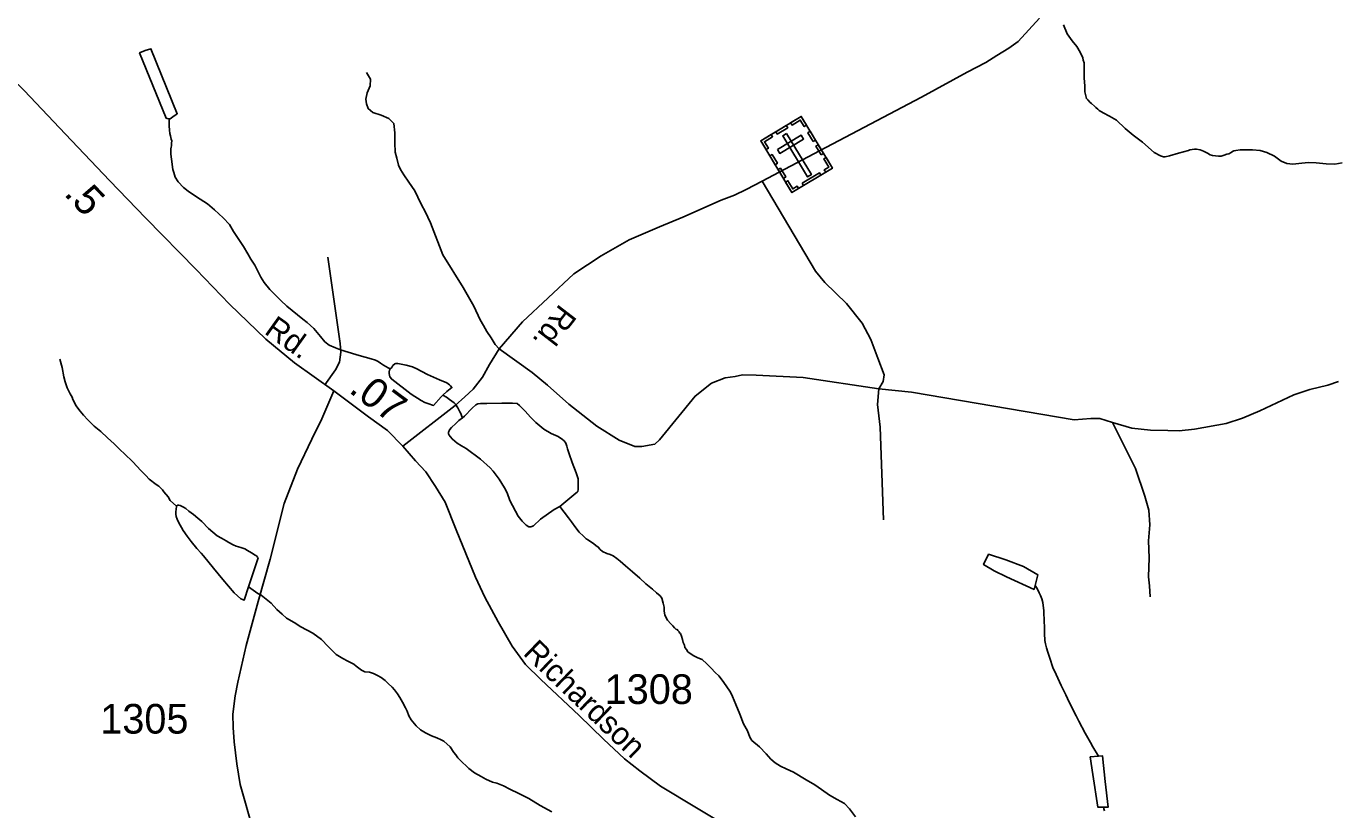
# Model space of a CAD drawing. Extents: x 2220236 to 2384410, y 720751 to 894131.
# Drawn here: x 2270572 to 2276098, y 821248 to 824550 of the extents above; entities that cross this region are included whole.
import ezdxf

# ---------------------------------------------------------------- set-up
doc = ezdxf.new("R2010")
doc.units = 0
for name, color, linetype in [('Exist Cultural Cemetery CELL', 7, 'Continuous'), ('Exist Hydrographic Misc Water Feature', 7, 'Continuous'), ('Exist Hydrographic Pond Under 1500 Sq Ft', 7, 'Continuous'), ('Exist Road Non-System Type 51', 7, 'Continuous'), ('Exist Road Secondary Mileage Hundredths English Label', 7, 'Continuous'), ('Exist Road Secondary Type 51 Attributed', 7, 'Continuous'), ('Exist Road Secondary Type 51 Label', 7, 'Continuous'), ('Exist Road Secondary Type 51 Number Label', 7, 'Continuous')]:
    doc.layers.add(name, color=color, linetype=linetype)

msp = doc.modelspace()

# ---------------------------------------------------------------- linework, layer by layer
at = {"layer": 'Exist Cultural Cemetery CELL'}
for points in [[(2273666.8, 824067.5), (2273837.3, 824170.3), (2273968.8, 823952.3), (2273798.3, 823849.4)], [(2273859.7, 824133.2), (2273850, 824127.3), (2273833.4, 824154.9), (2273798.7, 824134), (2273792.9, 824143.5), (2273837.4, 824170.3)], [(2273689.2, 824030.4), (2273698.9, 824036.2), (2273682.3, 824063.8), (2273717, 824084.7), (2273711.3, 824094.3), (2273666.8, 824067.5)], [(2273730.2, 824105.7), (2273774.6, 824132.5), (2273780.5, 824122.7), (2273736.1, 824095.9)], [(2273775.3, 824098.7), (2273759.3, 824089), (2273864.1, 823915.4), (2273880, 823925.1)], [(2273887.7, 824064.7), (2273865.3, 824101.8), (2273875.1, 824107.7), (2273897.5, 824070.6)], [(2273736.9, 824030.3), (2273746.6, 824014.3), (2273847.4, 824075.1), (2273837.7, 824091.1)], [(2273921.7, 824008.3), (2273899.4, 824045.4), (2273909.1, 824051.3), (2273931.5, 824014.2)], [(2273727.5, 823966.9), (2273705.1, 824004), (2273714.8, 824009.8), (2273737.2, 823972.7)], [(2273940.4, 823935.2), (2273934.5, 823945), (2273953.3, 823956.4), (2273932.5, 823991), (2273942, 823996.7), (2273968.8, 823952.3)], [(2273762.2, 823909.3), (2273739.8, 823946.4), (2273749.6, 823952.3), (2273771.9, 823915.2)], [(2273841.6, 823888.9), (2273914.3, 823932.8), (2273920.2, 823923), (2273847.5, 823879.2)], [(2273826.6, 823866.6), (2273820.7, 823876.4), (2273801.9, 823865), (2273781, 823899.6), (2273771.5, 823893.9), (2273798.3, 823849.5)]]:
    msp.add_lwpolyline(points, close=True, dxfattribs=at)
at = {"layer": 'Exist Hydrographic Misc Water Feature'}
for points in [[(2276116.9, 823975.3), (2276084.9, 823968.8), (2276048.9, 823970.2), (2276007, 823974.3), (2275974.9, 823976), (2275947, 823973.9), (2275909.1, 823969.1), (2275883.3, 823971.3), (2275858.9, 823982.3), (2275831.1, 824002.6), (2275798.6, 824018), (2275770.6, 824026.1), (2275738.5, 824030.1), (2275712.6, 824029.6), (2275686.7, 824029.5), (2275668.6, 824027.2), (2275660.7, 824025.1), (2275654.7, 824022.6), (2275648.8, 824018.8), (2275638.8, 824013.1), (2275630.9, 824011), (2275619, 824006.9), (2275606.8, 824002.3), (2275595, 824002.5), (2275570.8, 824006.3), (2275561, 824008.1), (2275549, 824015.9), (2275532.8, 824023.5), (2275518.8, 824029.7), (2275502.4, 824031.7), (2275494.6, 824031.8), (2275474.5, 824029.6), (2275468.5, 824027.4), (2275427, 824015.2), (2275388.7, 824004.5), (2275371.2, 824000.6), (2275363, 824000.1), (2275351, 824004.3), (2275325, 824018), (2275274.8, 824061.6), (2275236.3, 824091.3), (2275202.1, 824118.9), (2275165.5, 824154.1), (2275135.7, 824172.1), (2275109.4, 824185.8), (2275093.2, 824195.9), (2275087.4, 824201.6), (2275079.3, 824207.7), (2275073.2, 824213.4), (2275061, 824225.1), (2275055.2, 824229.5), (2275045.2, 824239.6), (2275039.1, 824245.3), (2275037.1, 824257.8), (2275032.5, 824273.3), (2275032.5, 824291.3), (2275032.3, 824297.2), (2275030.1, 824333.4), (2275030, 824373.4), (2275029.6, 824387.5), (2275029.4, 824395.7), (2275025.4, 824407.3), (2275023.3, 824417.1), (2275013, 824441), (2274998.7, 824465.2), (2274978.9, 824488.6), (2274958.5, 824518.5), (2274942.3, 824556.6)], [(2271174, 824160.7), (2271174.5, 824138.3), (2271174.3, 824131.1), (2271176.2, 824113.1), (2271177.9, 824098.9), (2271180.7, 824089), (2271183.3, 824075.2), (2271185.1, 824067), (2271184.9, 824057.1), (2271184.4, 824046.3), (2271183.3, 824040.8), (2271181.8, 824033.2), (2271181.3, 824022.8), (2271181.7, 824011.3), (2271183.9, 823990.6), (2271190.2, 823947.1), (2271194.5, 823934.6), (2271200.3, 823914.8), (2271212.7, 823894.8), (2271234.9, 823871.4), (2271254.9, 823855.6), (2271277.2, 823839.4), (2271305.3, 823821.7), (2271335.4, 823802.1), (2271365.8, 823776.9), (2271401.8, 823742.7), (2271428.1, 823714.9), (2271446.2, 823685), (2271468.4, 823651.7), (2271487.2, 823621.8), (2271505.6, 823591.9), (2271519.2, 823568.7), (2271534.7, 823543.1), (2271560.3, 823492.4), (2271574.6, 823470.1), (2271598.6, 823440.8), (2271620.7, 823419), (2271644.8, 823394.9), (2271670.9, 823371.4), (2271737.7, 823315.9), (2271756.1, 823302.4), (2271784.1, 823276.2), (2271812.2, 823242.8), (2271830.8, 823220.5), (2271848.6, 823207), (2271874.6, 823195), (2271896.7, 823187), (2271960.9, 823167.6), (2271984.7, 823159.9), (2271999.7, 823155.3), (2272025.1, 823148.2), (2272043.1, 823142.9), (2272055.1, 823137.1), (2272065.1, 823131), (2272077.4, 823122.5), (2272087.4, 823116.8), (2272097.5, 823110.6), (2272106.9, 823106.5)], [(2270713.4, 823146.8), (2270724.2, 823112.8), (2270730.3, 823072.7), (2270736.7, 823051.2), (2270745.1, 823027.1), (2270757, 823000.6), (2270765.2, 822987.4), (2270769, 822976.8), (2270771.2, 822973.5), (2270777.5, 822960.9), (2270783.2, 822950.9), (2270789.5, 822940.9), (2270799.8, 822927.6), (2270813.9, 822911.9), (2270831.8, 822891.8), (2270858.2, 822865.7), (2270886.6, 822842.2), (2270914.6, 822816.3), (2270942.9, 822790.2), (2270967, 822766.7), (2270987.2, 822746.6), (2271019.7, 822715.7), (2271039.6, 822695.7), (2271053.7, 822679.6), (2271076.3, 822657.8), (2271090, 822642.1), (2271120.4, 822618.5), (2271130.4, 822612.4), (2271146.5, 822596.7), (2271152.5, 822588.4), (2271170.8, 822566.7), (2271179, 822552.4), (2271205.1, 822527.2)], [(2272327.7, 822996), (2272342.6, 822987.5), (2272356.1, 822977.4), (2272374.6, 822963.9), (2272380.6, 822957.2), (2272390.8, 822941.6), (2272396.8, 822931.6), (2272398.7, 822925.7), (2272403.1, 822918.3), (2272407.1, 822905.8), (2272411, 822900.1)], [(2272820.4, 822525.9), (2272856.8, 822478.3), (2272868.9, 822461.6), (2272887.1, 822436), (2272902.1, 822417.7), (2272919.5, 822400.9), (2272931.4, 822390.8), (2272941.8, 822384.7), (2272963.8, 822368.8), (2272971.8, 822362.7), (2272981.9, 822355.3), (2272989.9, 822345.3), (2273000.2, 822336.9), (2273018.4, 822329), (2273032, 822323.8), (2273044.4, 822318), (2273060.6, 822307.8), (2273074.4, 822296), (2273096.6, 822275.9), (2273126, 822250.7), (2273156.9, 822224.4), (2273183, 822200.9), (2273211.4, 822177.4), (2273227.5, 822163.3), (2273243.6, 822149.8), (2273249.6, 822139.9), (2273256.1, 822119.1), (2273260, 822101.9), (2273260.3, 822085.5), (2273262.3, 822069.7), (2273268.6, 822057.5), (2273274.6, 822047.5), (2273288.7, 822031.5), (2273296.8, 822024.1), (2273302.8, 822015.8), (2273308.9, 822009.7), (2273315.1, 822008), (2273317, 822004), (2273323.1, 821998), (2273325, 821994), (2273329.2, 821990.6), (2273332.9, 821980.7), (2273337.5, 821966.5), (2273339.6, 821952.7), (2273345.3, 821942.7), (2273347.7, 821932.8), (2273353.7, 821924.5), (2273359.4, 821914.6), (2273381.7, 821898.3), (2273401.9, 821889.1), (2273420.1, 821881.2), (2273440, 821863.7), (2273458.4, 821845.3), (2273474.4, 821827.5), (2273490.8, 821813.4), (2273504.9, 821794.1), (2273521.1, 821770.2), (2273539.3, 821744.2), (2273547.4, 821726), (2273561.5, 821692.3), (2273578.3, 821650.9), (2273594.2, 821610.2), (2273610.6, 821580.4), (2273620.9, 821554.9), (2273629.2, 821540.6), (2273661.4, 821513.1), (2273689.7, 821483.6), (2273709.5, 821461.9), (2273727.9, 821446.1), (2273749.9, 821431.5), (2273774, 821420.5), (2273804.2, 821406.8), (2273858.3, 821375.2), (2273894.6, 821353.1), (2273923, 821333.8), (2273957, 821310.2), (2273989.1, 821292.1), (2274019.2, 821274.4), (2274041.4, 821252.6), (2274066, 821219.3)], [(2271509.3, 822188), (2271548.4, 822160.3), (2271562.4, 822152.5), (2271590.8, 822130.6), (2271604.6, 822118.8), (2271628.7, 822093.1), (2271651.2, 822072.9), (2271669.2, 822055.2), (2271701.4, 822037.4), (2271729.5, 822019.5), (2271779.8, 821992.2), (2271815.7, 821966.2), (2271844.2, 821936.7), (2271878.6, 821903.2), (2271906.5, 821885.6), (2271926.9, 821875.3), (2271952.9, 821861.7), (2271962.9, 821853.9), (2271973.2, 821845.5), (2271985.2, 821836.4), (2271999.1, 821830.2), (2272019.1, 821828.2), (2272035.1, 821822.3), (2272051.6, 821814.4), (2272067.5, 821805.2), (2272084, 821793.4), (2272097.2, 821780.6), (2272113.6, 821764.9), (2272123.8, 821753.2), (2272136, 821737.2), (2272146.8, 821721.5), (2272158.2, 821701.6), (2272170.5, 821677.4), (2272176.7, 821663.5), (2272184.9, 821643.7), (2272193.7, 821627.7), (2272215.2, 821602.1), (2272233.2, 821585.9), (2272254.9, 821572.4), (2272279.2, 821560.4), (2272301.7, 821551.1), (2272319.9, 821543.1), (2272331.6, 821537.3), (2272358, 821513.8), (2272374.2, 821489.5), (2272382.2, 821479.5), (2272390.5, 821467.9), (2272398.5, 821459.5), (2272436.8, 821422), (2272461, 821404.1), (2272488.9, 821388.8), (2272509.3, 821376.9), (2272537.3, 821364.8), (2272555.2, 821361.1), (2272583.5, 821349.1), (2272609.5, 821335.4), (2272647.1, 821316.6), (2272689.7, 821296), (2272737.9, 821266.5), (2272786.2, 821239.3)], [(2274822.8, 822194.2), (2274831.1, 822180.9), (2274840.5, 822163.3), (2274845.9, 822151.7), (2274851.5, 822137.9), (2274855.1, 822122), (2274857.1, 822109.9), (2274859.3, 822087.5), (2274861.6, 822037.6), (2274861.9, 822023.5), (2274862, 822009.7), (2274862.2, 821991.7), (2274863.9, 821962.1), (2274866.6, 821947.3), (2274870.8, 821930.8), (2274877, 821913.3), (2274885, 821887.9), (2274897.6, 821848.3), (2274911.8, 821818.5), (2274932.2, 821772.1), (2274952.6, 821732.3), (2274966.8, 821702.5), (2274995.1, 821644.5), (2275007.4, 821621.3), (2275033.9, 821570.6), (2275056.1, 821531.7), (2275066.5, 821513.5), (2275089.7, 821474.3)], [(2275112.8, 821260), (2275112.6, 821251.8), (2275114.7, 821243.5)]]:
    msp.add_lwpolyline(points, dxfattribs=at)
at = {"layer": 'Exist Hydrographic Pond Under 1500 Sq Ft'}
for points in [[(2271174, 824160.7), (2271172, 824160.7), (2271165.8, 824161.5), (2271162.2, 824162.5), (2271049.8, 824437.8), (2271073.6, 824448.1), (2271097.7, 824455.8), (2271208.2, 824181.3), (2271190.2, 824169.2), (2271178.2, 824160.6), (2271174, 824160.7)], [(2272106.9, 823106.5), (2272104.6, 823103.3), (2272103.2, 823101.7), (2272101.4, 823093.5), (2272101.6, 823086.9), (2272103.6, 823072.8), (2272111.9, 823062.8), (2272194.2, 822999.7), (2272236.6, 822972.6), (2272251.6, 822964.8), (2272264.6, 822960.6), (2272288.7, 822952.5), (2272320.3, 822988.9), (2272327.7, 822996)], [(2272327.7, 822996), (2272344, 823011.4), (2272366, 823027.4), (2272360, 823035.7), (2272355.8, 823039.7), (2272343.8, 823047.5), (2272313.9, 823059.6), (2272263.5, 823082.6), (2272215.5, 823108.2), (2272205.4, 823111.7), (2272199.2, 823114.4), (2272173.1, 823121.5), (2272137.2, 823129.5), (2272129, 823129.7), (2272125.1, 823127.5), (2272117.4, 823121.1), (2272113.3, 823115.2), (2272109.6, 823108.8), (2272106.9, 823106.5)], [(2272820.4, 822525.9), (2272879.8, 822576.2), (2272887.8, 822582), (2272893.8, 822586.7), (2272895.9, 822590), (2272897, 822598.8), (2272897.9, 822608.6), (2272897.3, 822642.4), (2272889.3, 822667.9), (2272872.5, 822711.8), (2272860.4, 822748.2), (2272852, 822769.6), (2272849.6, 822780.2), (2272845, 822792.8), (2272838, 822803.4), (2272831.9, 822809.4), (2272813.1, 822821.3), (2272784.5, 822834), (2272753.4, 822852.7), (2272719.2, 822880.6), (2272697.3, 822902.4), (2272674.9, 822928.1), (2272662.7, 822939.9), (2272650.8, 822952.6), (2272640.5, 822960), (2272620.8, 822962), (2272576.5, 822961.3), (2272512.6, 822961), (2272486.7, 822960.9), (2272474.8, 822958.5), (2272466.5, 822954.7), (2272450.8, 822940.3), (2272419, 822906.5), (2272411, 822900.1)], [(2272411, 822900.1), (2272395.3, 822889.6), (2272381.6, 822876.8), (2272363.5, 822859.1), (2272355.5, 822849.5), (2272353.7, 822845.6), (2272351.6, 822839.7), (2272351.8, 822833.1), (2272354, 822827.5), (2272358.2, 822821.5), (2272368.1, 822809.8), (2272388.1, 822794), (2272406.2, 822782.2), (2272426, 822770.3), (2272486.7, 822726.4), (2272527.3, 822689.5), (2272539.1, 822675.1), (2272565.3, 822641.1), (2272587.9, 822605.2), (2272597.9, 822583.7), (2272610.4, 822551.6), (2272644.8, 822486), (2272661, 822464.3), (2272679.1, 822448.5), (2272689.1, 822440.1), (2272698.6, 822440.6), (2272709.2, 822444.6), (2272738.9, 822472.5), (2272796.5, 822513.3), (2272820.4, 822525.9)], [(2271509.3, 822188), (2271490.8, 822132), (2271476.4, 822137.2), (2271448.4, 822163.1), (2271400.1, 822219.2), (2271361.4, 822266.5), (2271318.8, 822318.3), (2271308.9, 822329.9), (2271290.6, 822350), (2271267.3, 822378.4), (2271250.4, 822401.7), (2271234.1, 822425), (2271213.9, 822460.8), (2271207.6, 822473.1), (2271203.5, 822484.6), (2271203.1, 822493.8), (2271203, 822506), (2271203.5, 822513.5), (2271205.1, 822527.2)], [(2271205.1, 822527.2), (2271207.1, 822528.8), (2271210.7, 822532.1), (2271215.7, 822532), (2271221.2, 822531.2), (2271234.9, 822524.3), (2271245.2, 822517.6), (2271257.5, 822507.5), (2271277.2, 822493), (2271295.6, 822477.8), (2271311.7, 822463.7), (2271339.9, 822434.3), (2271358.3, 822418.5), (2271377.3, 822403.3), (2271394.5, 822393.1), (2271415.2, 822381.2), (2271426.3, 822375.1), (2271444.8, 822364.8), (2271456.5, 822359.7), (2271476.7, 822353.7), (2271492.6, 822347.5), (2271504.6, 822341.6), (2271521.8, 822331.4), (2271536.7, 822321.9), (2271542.8, 822317.9), (2271547, 822313.5), (2271548.9, 822310.2), (2271509.3, 822188)], [(2274822.8, 822194.2), (2274818.5, 822176.9), (2274702.2, 822230.2), (2274649.9, 822255.8), (2274605.9, 822281.4), (2274627.1, 822325.2), (2274699.4, 822302.4), (2274773.6, 822273), (2274833.9, 822238.9), (2274822.8, 822194.2)], [(2275089.7, 821474.3), (2275054.8, 821471.1), (2275065.4, 821397.1), (2275086.5, 821259.5), (2275112.8, 821260)], [(2275112.8, 821260), (2275130.8, 821259.6), (2275117.6, 821368.1), (2275106.7, 821475.6), (2275089.7, 821474.3)]]:
    msp.add_lwpolyline(points, dxfattribs=at)
at = {"layer": 'Exist Road Non-System Type 51'}
for points in [[(2272005.3, 824354.8), (2272023, 824327.2), (2272021.1, 824299.7), (2272009.2, 824270.1), (2272003.3, 824242.6), (2272005.3, 824222.9), (2272013.2, 824203.2), (2272032.9, 824187.5), (2272068.3, 824175.7), (2272099.7, 824161.9), (2272121.4, 824140.2), (2272125.3, 824100.8), (2272125.3, 824059.5), (2272127.3, 824020.1), (2272133.2, 823994.5), (2272141.1, 823965), (2272148.7, 823946.4), (2272162.7, 823923.7), (2272184.6, 823893.9), (2272209, 823857.2), (2272234.4, 823802.9), (2272255.4, 823764.4), (2272264.1, 823746), (2272276, 823722.6), (2272327.1, 823587.2), (2272412.6, 823449.2), (2272457.8, 823370.5), (2272485.4, 823313.4), (2272499.1, 823289.7), (2272512.9, 823264.2), (2272530.6, 823236.6), (2272548.3, 823209), (2272564.9, 823191.5)], [(2273672.7, 823898.1), (2273739.6, 823783.9), (2273898, 823518.1), (2273937.3, 823470.9), (2274027.8, 823382.3), (2274094.7, 823299.6), (2274130.1, 823230.7), (2274159.6, 823151.9), (2274187.2, 823081.1), (2274182.3, 823053.5), (2274164.6, 823022)], [(2271843.4, 823576.6), (2271894.9, 823213.3), (2271897.1, 823177.2), (2271891.7, 823135.1), (2271875.8, 823103.1), (2271830.5, 823038.6)], [(2274164.6, 823022), (2273845.4, 823069.6), (2273647.2, 823079.7), (2273589.3, 823081.3), (2273559.4, 823074.9), (2273517.4, 823068.6), (2273459.8, 823046), (2273390.3, 822991.5), (2273240.1, 822808), (2273220.3, 822789.8), (2273166.3, 822779.4), (2273136.3, 822779), (2273070.1, 822806.3), (2272975.6, 822865.5), (2272858.7, 822958.3), (2272768.2, 823037.6), (2272703.7, 823090.9), (2272564.9, 823191.5)], [(2276100.3, 823052.8), (2276056.7, 823038.5), (2275980.9, 823019.6), (2275913, 822997.1), (2275769.7, 822929.9), (2275696, 822899), (2275628.2, 822876.4), (2275494.5, 822852.7), (2275429.6, 822844.8), (2275382.4, 822846.8), (2275309.6, 822848.8), (2275230.9, 822856.6), (2275148.3, 822880.3)], [(2274164.6, 823022), (2274158.6, 822957), (2274170.5, 822860.6), (2274184.2, 822470.8)], [(2275148.3, 822880.3), (2275095.1, 822898), (2275057.8, 822898), (2274986.9, 822892.1), (2274301.3, 823008.2), (2274164.6, 823022)], [(2275307.3, 822145.6), (2275304.9, 822191.7), (2275300.4, 822229.6), (2275303.7, 822309.7), (2275301, 822381.5), (2275306.5, 822449.6), (2275301.9, 822511.5), (2275285.3, 822569.4), (2275246.3, 822687), (2275148.3, 822880.3)]]:
    msp.add_lwpolyline(points, dxfattribs=at)
at = {"layer": 'Exist Road Secondary Type 51 Attributed'}
for points in [[(2269984.9, 824832.2), (2270099, 824722), (2270246.6, 824590.1), (2270400, 824436.5), (2270563.3, 824279), (2270738.4, 824095.9), (2270923.4, 823901), (2271076.8, 823741.6), (2271288.3, 823525), (2271428, 823379.3), (2271581.5, 823231.7), (2271702.5, 823131.3), (2271868, 823013.8)], [(2274840.8, 824584.4), (2274751.7, 824485.5), (2274712.6, 824458.2), (2274661.4, 824426.7), (2274614.6, 824398.2), (2274537, 824357.5), (2274344, 824251.7), (2273914.4, 824025.9), (2273672.7, 823898.1), (2273605.8, 823862.6), (2273556.6, 823839), (2273499.6, 823817.4), (2273338.2, 823746.5), (2273239.9, 823705.1), (2273112, 823650), (2272993.9, 823583.1), (2272879.7, 823506.3), (2272663.6, 823304.5), (2272564.9, 823191.5), (2272524.2, 823124.4), (2272494.7, 823071.2), (2272454.9, 823021), (2272420.7, 822988.2), (2272379.1, 822951.9), (2272159.6, 822780.4)], [(2271522, 821185.8), (2271496.7, 821276.8), (2271473.2, 821354.3), (2271459.7, 821441.9), (2271447.9, 821534.5), (2271444.5, 821595.2), (2271442.9, 821650.8), (2271452.1, 821728.3), (2271463.9, 821785.6), (2271499.3, 821940.6), (2271549.2, 822126.5), (2271599.4, 822304.5), (2271659.2, 822538.7), (2271714.8, 822683.6), (2271775.4, 822809.9), (2271817.5, 822895.9), (2271868, 823013.8)], [(2271868, 823013.8), (2272013.6, 822904.5), (2272094.2, 822847.2), (2272159.6, 822780.4)], [(2272159.6, 822780.4), (2272212.8, 822719.3), (2272256, 822672.1), (2272296.3, 822611.3), (2272336.7, 822544.1), (2272383.9, 822428), (2272465.6, 822229.1), (2272504.9, 822144.5), (2272560, 822040.1), (2272619, 821937.8), (2272676.1, 821861), (2272741, 821798), (2272902.3, 821646.4), (2273004.6, 821546), (2273093.2, 821463.3), (2273158.1, 821412.1), (2273244.7, 821347.2), (2273712.9, 821065.6)]]:
    msp.add_lwpolyline(points, dxfattribs=at)

# ---------------------------------------------------------------- texts
at = {"layer": 'Exist Road Secondary Mileage Hundredths English Label'}
for s, rotation, p in [('.5', 314.0053, (2270727.3, 823841.5)), ('.07', 323.2001, (2271927, 823010.6))]:
    msp.add_text(s, height=125, rotation=rotation, dxfattribs=at).set_placement(p)
at = {"layer": 'Exist Road Secondary Type 51 Label'}
for s, rotation, p in [('Rd.', 232.4008, (2272821.2, 823383.8)), ('Rd.', 324.5208, (2271571, 823258)), ('Richardson', 316.1596, (2272661.7, 821904.7))]:
    msp.add_text(s, height=95, rotation=rotation, dxfattribs=at).set_placement(p)
at = {"layer": 'Exist Road Secondary Type 51 Number Label'}
for s, p in [('1308', (2273009.1, 821694.3)), ('1305', (2270884, 821569.4))]:
    msp.add_text(s, height=125, dxfattribs=at).set_placement(p)

doc.saveas('drawing.dxf')
